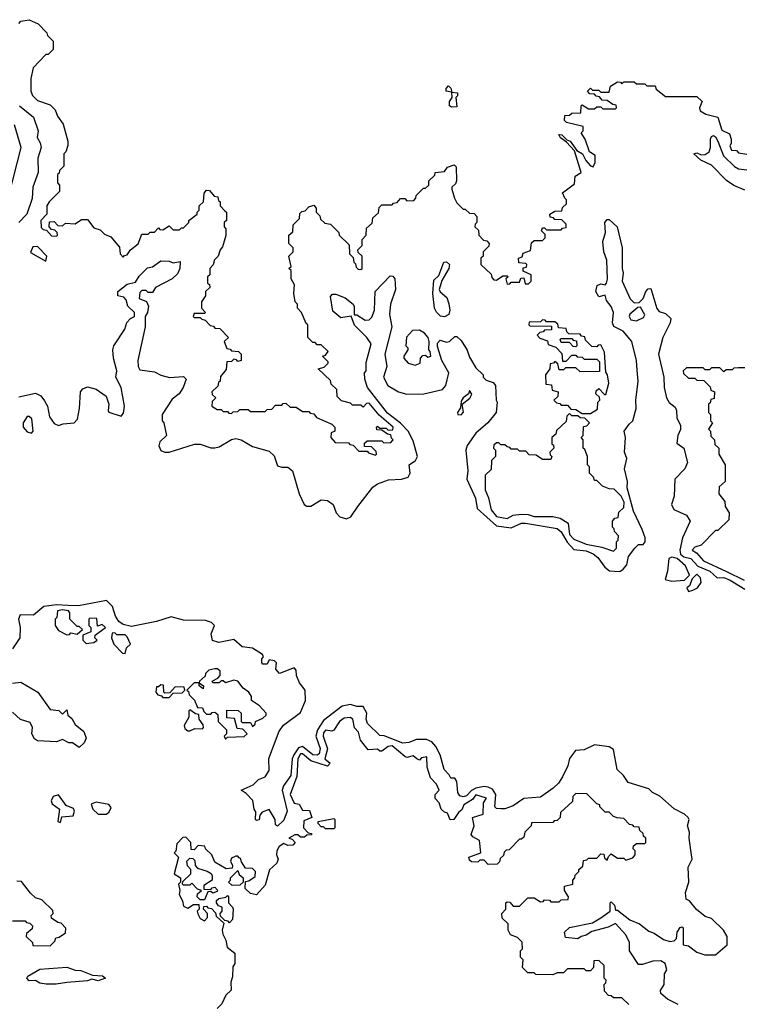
# Model space of a CAD drawing. Extents: x 2737310 to 2869991, y 870230 to 1012730.
# Tile 469 of 479: x 2808159 to 2811618, y 946369 to 951088. Entities that reach past the tile are written whole.
import ezdxf

# ---------------------------------------------------------------- set-up
doc = ezdxf.new("R2010")
doc.units = 0

msp = doc.modelspace()

# ---------------------------------------------------------------- linework, layer by layer
at = {"layer": '0CON02XD'}
for points in [[(2808155, 951070), (2808165, 951080), (2808205, 951087.5), (2808248.3, 951068.3), (2808290, 951025), (2808291.7, 951011.7), (2808320, 950985), (2808320, 950945), (2808295, 950920), (2808285, 950920), (2808223, 950857), (2808212.5, 950805), (2808212.5, 950745), (2808220, 950725), (2808245, 950700), (2808305, 950680), (2808330, 950655), (2808340, 950625), (2808367, 950587), (2808390, 950505), (2808390, 950485), (2808380, 950455), (2808370, 950445), (2808370, 950385), (2808350, 950365), (2808348.3, 950351.7), (2808340, 950345), (2808340, 950305), (2808350, 950295), (2808350, 950265), (2808300, 950215), (2808290, 950195), (2808290, 950155), (2808260, 950125), (2808261.7, 950091.7), (2808271.7, 950081.7), (2808288.3, 950078.3), (2808311.7, 950051.7), (2808335, 950050), (2808340, 950055), (2808338.3, 950068.3), (2808328.3, 950078.3), (2808311.7, 950081.7), (2808300, 950095), (2808301.7, 950118.3), (2808325, 950120), (2808341.7, 950101.7), (2808365, 950100), (2808378.3, 950111.7), (2808425, 950110), (2808455, 950130), (2808485, 950130), (2808515, 950090), (2808545, 950080), (2808565, 950060), (2808596.4, 950046.4), (2808637, 949997), (2808640, 949965), (2808655, 949950), (2808661.7, 949958.3), (2808675, 949960), (2808690, 949985), (2808726.4, 950013.6), (2808745, 950060), (2808775, 950060), (2808785, 950070), (2808805, 950070), (2808825, 950090), (2808831.7, 950081.7), (2808845, 950080), (2808875, 950100), (2808895, 950080), (2808925, 950080), (2808935, 950090), (2808945, 950090), (2808970, 950115), (2808970, 950125), (2809010, 950155), (2809010, 950165), (2809020, 950175), (2809020, 950195), (2809040, 950215), (2809043, 950257), (2809055, 950270), (2809068.3, 950268.3), (2809091.7, 950241.7), (2809108.3, 950238.3), (2809111.7, 950221.7), (2809120, 950215), (2809120, 950195), (2809141.7, 950171.7), (2809150, 950165), (2809150, 950125), (2809140, 950115), (2809140, 950095), (2809147.5, 950085), (2809147, 950053), (2809131.7, 949998.3), (2809120, 949985), (2809110, 949955), (2809093, 949937), (2809087, 949913), (2809070, 949895), (2809070, 949865), (2809060, 949855), (2809060, 949825), (2809068.3, 949818.3), (2809070, 949805), (2809050, 949785), (2809050, 949765), (2809030, 949735), (2809030, 949705), (2809050, 949685), (2809045, 949680), (2808995, 949680), (2808990, 949665), (2808995, 949660), (2809025, 949660), (2809031.7, 949651.7), (2809048.3, 949648.3), (2809071.7, 949621.7), (2809088.3, 949618.3), (2809095, 949610), (2809118.3, 949608.3), (2809160, 949565), (2809140, 949545), (2809151.7, 949511.7), (2809168.3, 949508.3), (2809175, 949500), (2809208.3, 949498.3), (2809220, 949485), (2809220, 949455), (2809205, 949450), (2809198.3, 949458.3), (2809185, 949460), (2809175, 949450), (2809151.7, 949448.3), (2809148.3, 949411.7), (2809121.7, 949378.3), (2809120, 949355), (2809111.7, 949348.3), (2809108.3, 949331.7), (2809080, 949305), (2809081.7, 949291.7), (2809100, 949275), (2809081.7, 949258.3), (2809080, 949235), (2809105, 949220), (2809125, 949220), (2809135, 949210), (2809155, 949210), (2809161.7, 949201.7), (2809175, 949200), (2809181.7, 949208.3), (2809205, 949210), (2809215, 949220), (2809255, 949220), (2809265, 949210), (2809335, 949210), (2809345, 949220), (2809368.3, 949221.7), (2809385, 949240), (2809415, 949240), (2809421.7, 949248.3), (2809435, 949250), (2809455, 949230), (2809485, 949230), (2809515, 949210), (2809545, 949210), (2809551.7, 949201.7), (2809568.3, 949198.3), (2809581.7, 949181.7), (2809655, 949150), (2809670, 949135), (2809670, 949115), (2809651.7, 949108.3), (2809650, 949085), (2809671.7, 949061.7), (2809735, 949060), (2809741.7, 949051.7), (2809758.3, 949048.3), (2809785, 949020), (2809825, 949020), (2809831.7, 949011.7), (2809865, 949000), (2809870, 949005), (2809868.3, 949018.3), (2809845, 949040), (2809811.7, 949041.7), (2809811.7, 949058.3), (2809825, 949070), (2809895, 949070), (2809905, 949060), (2809938.3, 949061.7), (2809950, 949075), (2809941.7, 949081.7), (2809938.3, 949098.3), (2809921.7, 949101.7), (2809895, 949120), (2809871.7, 949121.7), (2809870, 949135), (2809875, 949140), (2809885, 949130), (2809915, 949130), (2809925, 949120), (2809948.3, 949121.7), (2809950, 949135), (2809881.7, 949191.7), (2809835, 949250), (2809821.7, 949248.3), (2809805, 949230), (2809795, 949240), (2809755, 949240), (2809745, 949250), (2809701.7, 949261.7), (2809681.7, 949281.7), (2809680, 949315), (2809651.7, 949341.7), (2809648.3, 949358.3), (2809590, 949415), (2809618.3, 949421.7), (2809638.3, 949441.7), (2809638.3, 949448.3), (2809610, 949475), (2809625, 949480)], [(2809625, 949480), (2809638.3, 949498.3), (2809605, 949530), (2809585, 949530), (2809575, 949540), (2809565, 949540), (2809540, 949565), (2809540, 949625), (2809531.7, 949631.7), (2809510, 949685), (2809490, 949705), (2809490, 949725), (2809480, 949735), (2809472.5, 949775), (2809476.4, 949816.4), (2809460, 949845), (2809460, 949885), (2809450, 949895), (2809460, 949905), (2809450, 949955), (2809470, 949975), (2809470, 949995), (2809450, 950015), (2809450, 950055), (2809468.3, 950071.7), (2809470, 950105), (2809500, 950135), (2809501.7, 950158.3), (2809511.7, 950168.3), (2809528.3, 950171.7), (2809545, 950190), (2809568.3, 950198.3), (2809580, 950185), (2809580, 950165), (2809598.3, 950148.3), (2809601.7, 950131.7), (2809621.7, 950111.7), (2809648.3, 950108.3), (2809688.3, 950068.3), (2809690, 950055), (2809738.3, 950008.3), (2809740, 949965), (2809758.3, 949948.3), (2809760, 949925), (2809768.3, 949918.3), (2809771.7, 949901.7), (2809781.7, 949891.7), (2809795, 949890), (2809800, 949895), (2809800, 949955), (2809781.7, 949971.7), (2809780, 949985), (2809800, 950005), (2809800, 950035), (2809820, 950055), (2809821.7, 950088.3), (2809848.3, 950111.7), (2809851.7, 950138.3), (2809878.3, 950161.7), (2809881.7, 950188.3), (2809895, 950200), (2809945, 950200), (2809951.7, 950208.3), (2809968.3, 950211.7), (2809985, 950230), (2810005, 950230), (2810015, 950220), (2810048.3, 950221.7), (2810058.3, 950231.7), (2810060, 950245), (2810095, 950280), (2810105, 950280), (2810120, 950295), (2810120, 950315), (2810148.3, 950341.7), (2810150, 950355), (2810195, 950360), (2810209.3, 950380.7), (2810241.7, 950391.7), (2810251.7, 950381.7), (2810253.3, 950315), (2810248.8, 950301.2), (2810230, 950285), (2810230, 950275), (2810243, 950233), (2810255, 950210), (2810285, 950180), (2810295, 950180), (2810315, 950160), (2810338.3, 950158.3), (2810350, 950145), (2810350, 950115), (2810341.7, 950108.3), (2810340, 950095), (2810358.3, 950078.3), (2810360, 950055), (2810381.7, 950031.7), (2810398.3, 950028.3), (2810410, 950015), (2810408.3, 950001.7), (2810380, 949975), (2810380, 949955), (2810370, 949945), (2810370, 949915), (2810418.3, 949868.3), (2810421.7, 949851.7), (2810431.7, 949841.7), (2810445, 949840), (2810475, 949860), (2810495, 949860), (2810500, 949855), (2810490, 949845), (2810495, 949820), (2810508.3, 949821.7), (2810515, 949830), (2810555, 949830), (2810561.7, 949848.3), (2810575, 949850), (2810581.7, 949821.7), (2810598.3, 949821.7), (2810610, 949835), (2810610, 949865), (2810571.7, 949881.7), (2810571.7, 949898.3), (2810588.3, 949901.7), (2810590, 949915), (2810585, 949920), (2810551.7, 949921.7), (2810550, 949945), (2810568.3, 949951.7), (2810571.7, 949968.3), (2810608.3, 949981.7), (2810611.7, 950018.3), (2810625, 950030), (2810665, 950030), (2810678.3, 950041.7), (2810678.3, 950058.3), (2810660, 950075), (2810665, 950090), (2810675, 950090), (2810685, 950080), (2810755, 950080), (2810761.7, 950088.3), (2810778.3, 950091.7), (2810778.3, 950108.3), (2810758.3, 950128.3), (2810725, 950130), (2810718.3, 950138.3), (2810701.7, 950141.7), (2810700, 950155), (2810725, 950170), (2810758.3, 950171.7), (2810761.7, 950188.3), (2810780, 950205), (2810780, 950225), (2810771.7, 950231.7), (2810761.7, 950258.3), (2810818.3, 950301.7), (2810821.7, 950338.3), (2810850, 950355), (2810818.3, 950458.3), (2810780, 950500), (2810750.7, 950520.7), (2810743.3, 950536.7), (2810757.5, 950535), (2810781.7, 950511.7), (2810797.5, 950505), (2810830, 950460), (2810857.5, 950445), (2810872.7, 950412.7), (2810895, 950387.5), (2810908.3, 950381.7), (2810917, 950403), (2810917, 950437), (2810890, 950455), (2810870, 950515), (2810850, 950545), (2810860, 950555), (2810860, 950575), (2810780, 950595), (2810770, 950605), (2810771.7, 950628.3), (2810795, 950630), (2810805, 950640), (2810848.3, 950641.7), (2810850, 950675), (2810855, 950680), (2810885, 950660), (2810915, 950660), (2810925, 950670), (2810945, 950670), (2810955, 950660), (2811015, 950660), (2811020, 950665), (2811018.3, 950678.3), (2811001.7, 950681.7), (2810975, 950700), (2810951.7, 950701.7), (2810938.3, 950718.3), (2810921.7, 950721.7), (2810915, 950730), (2810891.7, 950731.7), (2810880, 950745), (2810895, 950760), (2810905, 950750), (2810935, 950750), (2810945, 950740), (2810985, 950740), (2810991.7, 950768.3), (2811025, 950790), (2811038.3, 950788.3), (2811045, 950780), (2811055, 950790), (2811105, 950790), (2811115, 950780), (2811155, 950780), (2811165, 950770), (2811205, 950770), (2811210, 950755), (2811255, 950720), (2811405, 950720), (2811430, 950695), (2811417.5, 950665), (2811420.7, 950650.7), (2811447.5, 950635), (2811505, 950620), (2811525, 950557.5), (2811560.7, 950540.7), (2811570, 950515), (2811570, 950495), (2811563, 950483), (2811571.7, 950461.7), (2811595, 950460), (2811605, 950450), (2811645, 950442.5)], [(2810228.3, 950668.3), (2810220, 950675), (2810220, 950695), (2810232.5, 950715), (2810230, 950740), (2810203.3, 950745), (2810203, 950757), (2810215, 950770), (2810225, 950760), (2810230, 950740), (2810257, 950737), (2810257, 950723), (2810250, 950715), (2810255, 950670), (2810228.3, 950668.3)], [(2808157.5, 950675), (2808225, 950620), (2808247.5, 950555), (2808243.6, 950523.6), (2808258, 950498), (2808262, 950475), (2808246.1, 950423.9), (2808247.5, 950355), (2808222.5, 950285), (2808219.7, 950230.3), (2808194.2, 950155), (2808154.5, 950115.5)], [(2808106.5, 950243.5), (2808166.7, 950475), (2808133.9, 950583.9)], [(2811635, 950271.2), (2811582.2, 950292.2), (2811547, 950317), (2811475, 950390), (2811423.9, 950413.9), (2811390, 950445), (2811405, 950450), (2811425, 950440), (2811445, 950441.2), (2811463.3, 950455), (2811470.8, 950475), (2811470, 950515), (2811475, 950527.5), (2811485, 950533.3), (2811495, 950526.7), (2811506, 950505), (2811532.5, 950435), (2811585, 950384), (2811605, 950372.5), (2811645, 950368.8)], [(2811118.8, 949408.8), (2811116, 949455), (2811092.5, 949545), (2811052.5, 949595), (2811007, 949617), (2811000, 949635), (2811006, 949685), (2810995, 949712.5), (2810971.7, 949741.7), (2810965, 949767.5), (2810935, 949760), (2810920, 949785), (2810927, 949813), (2810945, 949822.5), (2810965, 949817.5), (2810972.5, 949825), (2810976.1, 949843.9), (2810973.3, 949935), (2810958.8, 949975), (2810953.8, 950025), (2810967, 950067), (2810963.6, 950116.4), (2810975, 950130), (2810985, 950130), (2811022.5, 950095), (2811046.7, 949995), (2811047.5, 949895), (2811052.5, 949875), (2811047.5, 949835), (2811085, 949750), (2811105, 949730), (2811128.3, 949731.7), (2811148.3, 949751.7), (2811160, 949785), (2811171.7, 949798.3), (2811185, 949800), (2811213, 949703), (2811225, 949690), (2811255, 949680), (2811280, 949655), (2811277.5, 949635), (2811241.2, 949565), (2811220.8, 949485), (2811246.9, 949375), (2811248.6, 949325), (2811259.2, 949275), (2811273, 949253), (2811300.7, 949230.7), (2811307.5, 949215), (2811308.3, 949178.3), (2811326.7, 949145), (2811326.4, 949123.6), (2811313.3, 949095), (2811308.3, 949058.3), (2811342.5, 949035), (2811360, 948965), (2811347.5, 948935), (2811300, 948885), (2811296.2, 948805), (2811284, 948765), (2811295, 948740), (2811355, 948712.5), (2811372.5, 948685), (2811336.2, 948605), (2811324, 948545), (2811326.2, 948526.2), (2811343, 948513), (2811376.7, 948505), (2811409.3, 948469.3), (2811467.5, 948445), (2811503, 948413), (2811535, 948413.8), (2811565, 948402), (2811635, 948358.8)], [(2808285, 949930), (2808290, 949955), (2808245, 950000), (2808221.7, 949998.3), (2808211.7, 949971.7), (2808285, 949930)], [(2808155, 949280), (2808235, 949297.5), (2808260, 949285), (2808278.3, 949261.7), (2808292.5, 949235), (2808302.5, 949185), (2808325, 949153.3), (2808345, 949143.3), (2808368.3, 949151.7), (2808420, 949155), (2808436.1, 949173.9), (2808446.2, 949225), (2808450, 949305), (2808461.7, 949318.3), (2808485, 949327.5), (2808525, 949317.5), (2808573, 949283), (2808586.2, 949245), (2808582.5, 949215), (2808587, 949207), (2808645, 949187.5), (2808657.3, 949202.7), (2808662, 949235), (2808645.6, 949325), (2808620, 949375), (2808625.6, 949405), (2808609.2, 949465), (2808606, 949505), (2808611.2, 949525), (2808662.5, 949605), (2808673, 949637), (2808690, 949655), (2808710, 949665), (2808710, 949685), (2808677.5, 949715), (2808670, 949745), (2808658.3, 949758.3), (2808630, 949765), (2808630, 949785), (2808675, 949820), (2808715, 949830), (2808731.7, 949858.3), (2808771.7, 949898.3), (2808795, 949903.3), (2808835, 949932.5), (2808875, 949930), (2808895, 949922.5), (2808928.3, 949928.3), (2808927.5, 949895), (2808915, 949870), (2808890, 949845), (2808810, 949805), (2808795, 949780), (2808775, 949780), (2808765, 949790), (2808745, 949790), (2808735, 949780), (2808731.7, 949751.7), (2808766.7, 949736.7), (2808776.7, 949715), (2808772.5, 949685), (2808760, 949665), (2808760, 949615), (2808726, 949455), (2808726.7, 949425), (2808735, 949410), (2808805, 949400), (2808835, 949383.8), (2808877, 949373), (2808945, 949377.5), (2808957.5, 949365), (2808943.3, 949325), (2808923.3, 949295), (2808890.7, 949269.3), (2808842.5, 949195), (2808842.5, 949165), (2808850, 949155), (2808862.5, 949095), (2808831.2, 949065), (2808826, 949045), (2808835, 949023.8), (2808854.4, 949014.4), (2808875, 949015.6), (2808996.4, 949053.6), (2809025, 949053.8), (2809075, 949036.7), (2809095, 949036.2), (2809115, 949041.2), (2809175, 949076.2), (2809195, 949081.2), (2809220, 949075), (2809275, 949042.5), (2809355, 949020), (2809378.3, 948998.3), (2809395, 948950), (2809415, 948942.5), (2809445, 948942.5), (2809467.5, 948925), (2809499.4, 948815), (2809522.5, 948765), (2809535, 948756.2), (2809555, 948756.7), (2809605, 948786.7), (2809633.9, 948783.9), (2809662.5, 948765), (2809676.7, 948725), (2809693.3, 948705), (2809725, 948696.2), (2809746.7, 948705), (2809780, 948755), (2809852.5, 948847.5), (2809875, 948864), (2809927, 948883), (2809990, 948885), (2810021.2, 948895), (2810031.2, 948915), (2810026.1, 948953.9), (2810056.7, 948975), (2810065.8, 948995), (2810045, 949070), (2810020.6, 949115), (2809985, 949154.3), (2809922.6, 949202.6), (2809825.7, 949325), (2809813.3, 949365), (2809812.5, 949395), (2809820, 949405), (2809820, 949445), (2809843.8, 949535), (2809823.8, 949565), (2809763.2, 949623.2), (2809747.5, 949667.5), (2809698.3, 949658.3), (2809660.7, 949690.7), (2809648.3, 949761.7), (2809658.3, 949771.7), (2809675, 949772.5), (2809720, 949755), (2809757.5, 949725), (2809763, 949713), (2809762.5, 949672.5), (2809775, 949672.5), (2809815, 949648), (2809835, 949650), (2809847.4, 949662.6), (2809860, 949695), (2809863.3, 949785), (2809935, 949860), (2809948.3, 949858.3), (2809957.5, 949845), (2809960, 949795), (2809936.2, 949725), (2809931.2, 949675), (2809942.5, 949615), (2809909.2, 949485), (2809919.2, 949425), (2809902.5, 949375), (2809923.8, 949335), (2809975, 949303.8), (2810015, 949293.3), (2810096.1, 949293.9), (2810185, 949316.2), (2810201.2, 949335), (2810216.5, 949395), (2810182.2, 949455), (2810161.3, 949521.3), (2810162.1, 949537.9), (2810175, 949551.2), (2810205, 949542), (2810220, 949545), (2810245, 949570), (2810255, 949570), (2810275, 949550), (2810303.3, 949503.3), (2810315, 949470), (2810345, 949420), (2810380, 949385), (2810380, 949375), (2810395, 949360), (2810428.3, 949348.3), (2810440, 949335), (2810442.5, 949265), (2810447.5, 949255), (2810442.5, 949205), (2810402.5, 949155), (2810345, 949106.7), (2810303.6, 949046.4), (2810297.1, 949025), (2810307.1, 948925), (2810302.9, 948885), (2810344.5, 948794.5), (2810352.5, 948745), (2810445, 948662.9), (2810515, 948653.1), (2810565, 948674.2), (2810584.2, 948674.2), (2810735, 948648.8), (2810755, 948633.8), (2810783.1, 948583.1), (2810815, 948548.6), (2810875, 948542.2), (2810907.4, 948527.4), (2810930.9, 948510.9), (2810964.5, 948464.5), (2810987, 948447), (2811035, 948443.8), (2811052.5, 948455), (2811070, 948475), (2811077.5, 948515), (2811107.5, 948555), (2811125, 948572.5), (2811147.5, 948572.5), (2811157.5, 948585), (2811156.7, 948605), (2811142.5, 948645), (2811101.7, 948731.7), (2811071.2, 948845), (2811072, 948875), (2811058.8, 948935), (2811070, 948985), (2811058.8, 949015), (2811063.3, 949085), (2811056.7, 949115), (2811080, 949150), (2811097.5, 949165), (2811113.3, 949225), (2811112, 949265), (2811124, 949355), (2811118.8, 949408.8)], [(2810195, 949663.3), (2810176.4, 949666.4), (2810156.4, 949686.4), (2810147.5, 949705), (2810140, 949775), (2810145, 949840), (2810168.3, 949861.7), (2810192.5, 949925), (2810205, 949927.5), (2810218.8, 949915), (2810216.2, 949895), (2810183, 949837), (2810170, 949795), (2810174, 949784), (2810206.1, 949756.1), (2810216.1, 949726.1), (2810221.2, 949695), (2810216.7, 949675), (2810195, 949663.3)], [(2811115, 949644.4), (2811148.8, 949661.2), (2811156.4, 949673.6), (2811135, 949710), (2811121.7, 949708.3), (2811084.1, 949675.9), (2811080, 949665), (2811089.2, 949649.2), (2811115, 949644.4)], [(2810895, 949200), (2810928.3, 949221.7), (2810930, 949255), (2810940, 949265), (2810938.3, 949278.3), (2810920, 949295), (2810921.7, 949308.3), (2810935, 949320), (2810961.7, 949291.7), (2810968.3, 949291.7), (2810982.5, 949345), (2810976.7, 949385), (2810968.3, 949398.3), (2810962.5, 949495), (2810945, 949530), (2810931.7, 949528.3), (2810925, 949520), (2810901.7, 949521.7), (2810871.7, 949551.7), (2810868.3, 949568.3), (2810851.7, 949571.7), (2810845, 949580), (2810791.7, 949581.7), (2810781.7, 949591.7), (2810778.3, 949608.3), (2810741.7, 949611.7), (2810738.3, 949628.3), (2810725, 949640), (2810685, 949640), (2810678.3, 949648.3), (2810665, 949650), (2810655, 949640), (2810601.7, 949638.3), (2810600, 949625), (2810605, 949620), (2810708.3, 949618.3), (2810708.3, 949601.7), (2810675, 949600), (2810668.3, 949591.7), (2810651.7, 949588.3), (2810640, 949575), (2810651.7, 949561.7), (2810688.3, 949548.3), (2810691.7, 949531.7), (2810728.3, 949518.3), (2810758.3, 949488.3), (2810761.7, 949451.7), (2810778.3, 949451.7), (2810805, 949480), (2810825, 949480), (2810831.7, 949471.7), (2810855, 949470), (2810865, 949460), (2810925, 949460), (2810938.3, 949448.3), (2810938.3, 949401.7), (2810845, 949400), (2810825, 949420), (2810775, 949420), (2810765, 949410), (2810745, 949410), (2810738.3, 949438.3), (2810725, 949450), (2810718.3, 949441.7), (2810701.7, 949438.3), (2810700, 949415), (2810680, 949385), (2810681.7, 949341.7), (2810708.3, 949338.3), (2810711.7, 949311.7), (2810740, 949305), (2810738.3, 949281.7), (2810720, 949265), (2810731.7, 949251.7), (2810748.3, 949248.3), (2810755, 949240), (2810785, 949240), (2810801.7, 949221.7), (2810825, 949220), (2810855, 949200), (2810895, 949200)], [(2810055, 949432.5), (2810078.3, 949441.7), (2810080, 949465), (2810091.7, 949478.3), (2810105, 949480), (2810115, 949470), (2810130, 949475), (2810127, 949497), (2810120, 949505), (2810122.5, 949545), (2810117.5, 949565), (2810100, 949585), (2810075, 949600), (2810041.7, 949598.3), (2810013, 949567), (2810010, 949525), (2810020, 949515), (2810020, 949505), (2810000, 949475), (2810000, 949465), (2810021.7, 949441.7), (2810055, 949432.5)], [(2810825, 949520), (2810811.7, 949521.7), (2810795, 949540), (2810755, 949540), (2810750, 949555), (2810755, 949560), (2810805, 949560), (2810811.7, 949551.7), (2810828.3, 949548.3), (2810830, 949525), (2810825, 949520)], [(2811635, 949420), (2811605, 949420), (2811582.5, 949417.5), (2811575, 949410), (2811545, 949410), (2811535, 949400), (2811515, 949420), (2811475, 949420), (2811465, 949410), (2811445, 949410), (2811435, 949420), (2811355, 949420), (2811340, 949405), (2811341.7, 949391.7), (2811365, 949370), (2811395, 949370), (2811405, 949360), (2811438.3, 949358.3), (2811468.3, 949328.3), (2811471.7, 949311.7), (2811490, 949305), (2811488.3, 949271.7), (2811471.7, 949268.3), (2811468.3, 949251.7), (2811460, 949245), (2811460, 949205), (2811470, 949195), (2811470, 949165), (2811480, 949155), (2811460, 949125), (2811470, 949115), (2811471.7, 949091.7), (2811490, 949075), (2811491.7, 949051.7), (2811510, 949035), (2811510, 949005), (2811540, 948955), (2811540, 948875), (2811511.7, 948848.3), (2811510, 948815), (2811538.3, 948778.3), (2811540, 948755), (2811560, 948725), (2811558.3, 948691.7), (2811505, 948640), (2811495, 948640), (2811425, 948570), (2811395, 948560), (2811382.5, 948545), (2811403.3, 948533.3), (2811437.5, 948495), (2811546.4, 948443.6), (2811631.2, 948401.2)], [(2810275, 949193.3), (2810287, 949207), (2810280, 949245), (2810316.4, 949273.6), (2810327, 949293), (2810315, 949310), (2810310, 949295), (2810285, 949276.2), (2810275, 949260), (2810271.7, 949228.3), (2810257.5, 949205), (2810260, 949195), (2810275, 949193.3)], [(2811005, 948540), (2811020, 948555), (2811020, 948585), (2811027, 948593), (2811030, 948615), (2811010, 948635), (2811008.3, 948648.3), (2811000, 948655), (2811000, 948685), (2811011.7, 948698.3), (2811028.3, 948701.7), (2811031.7, 948728.3), (2811055, 948750), (2811056.2, 948775), (2811042.5, 948805), (2811008.3, 948838.3), (2810985, 948840), (2810953, 948853), (2810925, 948880), (2810915, 948880), (2810910, 948895), (2810890, 948915), (2810890, 948945), (2810880, 948955), (2810880, 948995), (2810868.3, 949028.3), (2810860, 949035), (2810860, 949075), (2810850, 949085), (2810860, 949095), (2810861.7, 949138.3), (2810878.3, 949141.7), (2810890, 949155), (2810868.3, 949178.3), (2810845, 949180), (2810835, 949190), (2810805, 949190), (2810795, 949200), (2810781.7, 949188.3), (2810778.3, 949161.7), (2810731.7, 949118.3), (2810728.3, 949101.7), (2810710, 949085), (2810710, 949055), (2810718.3, 949048.3), (2810720, 949035), (2810700, 949015), (2810701.7, 949001.7), (2810710, 948995), (2810705, 948980), (2810665, 948980), (2810635, 949000), (2810601.7, 949001.7), (2810585, 949020), (2810555, 949020), (2810545, 949030), (2810515, 949030), (2810508.3, 949038.3), (2810495, 949040), (2810485, 949050), (2810465, 949050), (2810455, 949060), (2810445, 949060), (2810431.7, 949048.3), (2810430, 949035), (2810440, 949025), (2810440, 948995), (2810420, 948975), (2810418.3, 948931.7), (2810390, 948905), (2810390, 948835), (2810407, 948797), (2810418.3, 948738.3), (2810445, 948707.5), (2810495, 948697.5), (2810525, 948712.5), (2810565, 948717.5), (2810596.4, 948716.4), (2810625, 948707.5), (2810715, 948706.7), (2810749.3, 948699.3), (2810787.5, 948675), (2810795, 948620), (2810815, 948597.5), (2810875, 948573.8), (2810949.3, 948559.3), (2811005, 948540)], [(2808215, 949106.7), (2808223.8, 949116.2), (2808218, 949175), (2808205, 949186.7), (2808195, 949186.2), (2808175.8, 949155), (2808175.8, 949135), (2808195, 949112.5), (2808215, 949106.7)], [(2811285, 948396.7), (2811345, 948402.5), (2811370, 948425), (2811350.7, 948470.7), (2811310, 948505), (2811285, 948512.5), (2811270, 948505), (2811264.3, 948445), (2811253.3, 948405), (2811285, 948396.7)], [(2811365, 948347.5), (2811385, 948353.3), (2811407.5, 948365), (2811425, 948390), (2811422.5, 948412.5), (2811405, 948430), (2811381.7, 948408.3), (2811370, 948375), (2811357.5, 948365), (2811365, 948347.5)], [(2811380, 947085), (2811368, 947165), (2811370, 947195), (2811360, 947225), (2811367.5, 947255), (2811363.3, 947265), (2811345, 947281.2), (2811296.4, 947306.4), (2811227.3, 947367.3), (2811192.5, 947385), (2811175, 947402.5), (2811075, 947432.5), (2811054, 947465), (2811022.5, 947495), (2811005, 947590), (2810985, 947603.3), (2810915, 947612.5), (2810865, 947588.8), (2810822.5, 947585), (2810795, 947547.5), (2810787.3, 947512.7), (2810760.9, 947459.1), (2810741.3, 947428.7), (2810715.5, 947404.5), (2810655, 947361.2), (2810575, 947355.8), (2810525, 947320), (2810485, 947306.7), (2810465, 947306.2), (2810445, 947307.5), (2810436.4, 947316.4), (2810441.4, 947375), (2810425, 947400), (2810405, 947409.2), (2810385, 947413.8), (2810345, 947404.4), (2810325, 947394.4), (2810301.3, 947368.7), (2810285, 947363.3), (2810268.1, 947368.1), (2810259.2, 947385), (2810255, 947437.5), (2810245, 947452.5), (2810225, 947452.5), (2810218.3, 947468.3), (2810193.9, 947493.9), (2810174.1, 947564.1), (2810153.3, 947605), (2810135, 947626.7), (2810108.3, 947638.3), (2810061.7, 947638.3), (2810025, 947623.3), (2809995, 947620), (2809906.4, 947656.4), (2809885, 947657.5), (2809826.7, 947715), (2809820, 947735), (2809823.3, 947765), (2809806.1, 947796.1), (2809775, 947796.7), (2809745, 947806.2), (2809705, 947798.8), (2809615, 947728.6), (2809586.7, 947685), (2809578.6, 947655), (2809600, 947595), (2809595, 947570), (2809585, 947562.9), (2809565, 947564.2), (2809515, 947604.3), (2809495, 947598.6), (2809473.1, 947565), (2809465.6, 947545), (2809458.1, 947465), (2809423.8, 947416.2), (2809417.1, 947395), (2809442, 947295), (2809425, 947252.5), (2809395, 947222.5), (2809385, 947230), (2809383.3, 947255), (2809355, 947302.5), (2809320.7, 947289.3), (2809310, 947275), (2809307, 947253), (2809295, 947250), (2809290, 947255), (2809291.7, 947291.7), (2809282.5, 947305), (2809276.7, 947346.7), (2809245, 947380), (2809220, 947395), (2809278.3, 947421.7), (2809303.8, 947446.2), (2809335, 947459.2), (2809355, 947490), (2809353.3, 947546.7), (2809402.1, 947677.9), (2809423.2, 947706.8), (2809505, 947768), (2809529.2, 947825), (2809528, 947875), (2809500.5, 947910.5), (2809486.7, 947945), (2809485, 947970), (2809475, 947982.5), (2809403.8, 947953.8), (2809387.5, 947975), (2809390, 948005), (2809380, 948015), (2809355, 948020), (2809345, 948000), (2809325, 948000), (2809320, 948005), (2809320, 948025), (2809327.5, 948035), (2809322.5, 948045), (2809275, 948076.7), (2809225, 948082.5), (2809185, 948116.7), (2809113.6, 948103.6), (2809083, 948113), (2809077.5, 948145), (2809092.5, 948185), (2809078.3, 948198.3), (2809049.3, 948209.3), (2808945, 948210), (2808884.5, 948225.5), (2808815, 948204.2), (2808695, 948179.2), (2808655, 948189.5), (2808633.8, 948203.8), (2808618.9, 948228.9), (2808604.4, 948275), (2808575, 948304.4), (2808441.1, 948278.9), (2808391.1, 948281.1), (2808335, 948283.5), (2808275, 948275.6), (2808225.5, 948234.5), (2808161.2, 948235), (2808153.1, 948215), (2808161.9, 948175), (2808160, 948125), (2808125, 948073.3)], [(2808385, 948140), (2808398.3, 948141.7), (2808405, 948150), (2808435, 948142.5), (2808460, 948165), (2808445, 948180), (2808435, 948180), (2808400, 948215), (2808400, 948245), (2808392.5, 948255), (2808365, 948260), (2808340, 948255), (2808337, 948223), (2808330, 948215), (2808330, 948185), (2808345, 948160), (2808385, 948140)], [(2808478.3, 948098.3), (2808515, 948102.5), (2808530, 948115), (2808520, 948125), (2808521.7, 948138.3), (2808570, 948175), (2808555, 948190), (2808531.7, 948181.7), (2808528.3, 948218.3), (2808495, 948220), (2808490, 948215), (2808490, 948185), (2808500, 948175), (2808500, 948155), (2808461.7, 948138.3), (2808462.5, 948115), (2808478.3, 948098.3)], [(2808665, 948050), (2808671.7, 948078.3), (2808690, 948095), (2808675, 948130), (2808665, 948140), (2808625, 948140), (2808615, 948150), (2808601.7, 948148.3), (2808600, 948125), (2808610, 948095), (2808651.7, 948051.7), (2808665, 948050)], [(2809145, 947640), (2809155, 947650), (2809235, 947652.5), (2809250, 947665), (2809228.3, 947688.3), (2809201.7, 947691.7), (2809188.3, 947738.3), (2809151.7, 947741.7), (2809151.7, 947778.3), (2809207, 947777), (2809220, 947765), (2809220, 947725), (2809225, 947720), (2809265, 947720), (2809275, 947700), (2809288.3, 947711.7), (2809290, 947725), (2809325, 947740), (2809340, 947755), (2809340, 947765), (2809309.3, 947799.3), (2809270, 947825), (2809270, 947845), (2809257.5, 947865), (2809230, 947885), (2809205, 947917.5), (2809185, 947922.5), (2809145, 947910), (2809135, 947920), (2809125, 947920), (2809115, 947910), (2809085, 947910), (2809081.7, 947918.3), (2809108.3, 947931.7), (2809120, 947945), (2809120, 947965), (2809107, 947977), (2809095, 947977.5), (2809065, 947970), (2809050, 947955), (2809048.3, 947941.7), (2809021.7, 947918.3), (2809020, 947910), (2809040, 947895), (2809038.3, 947881.7), (2809020, 947895), (2809020, 947910), (2808995, 947910), (2808960, 947875), (2808968.3, 947868.3), (2808971.7, 947851.7), (2808997, 947827), (2809011.7, 947791.7), (2809035, 947790), (2809041.7, 947771.7), (2809055, 947760), (2809075, 947760), (2809081.7, 947768.3), (2809095, 947770), (2809108.3, 947758.3), (2809110, 947725), (2809150, 947685), (2809150, 947665), (2809140, 947655), (2809145, 947640)], [(2808125, 947908.8), (2808165, 947913.3), (2808245.9, 947865.9), (2808305, 947782.5), (2808347, 947777), (2808365, 947760), (2808385, 947780), (2808390, 947755), (2808409.3, 947739.3), (2808425, 947710), (2808467, 947677), (2808477.5, 947645), (2808468.3, 947621.7), (2808445, 947600), (2808411.7, 947621.7), (2808395, 947622.5), (2808365, 947637.5), (2808335, 947627.5), (2808245, 947632.5), (2808230.7, 947640.7), (2808217.5, 947665), (2808220, 947695), (2808209.3, 947719.3), (2808163.8, 947733.8), (2808125, 947770)], [(2808875, 947840), (2808895, 947860), (2808938.3, 947861.7), (2808950, 947875), (2808948.3, 947888.3), (2808905, 947890), (2808878.3, 947861.7), (2808855, 947860), (2808850, 947865), (2808848.3, 947898.3), (2808835, 947900), (2808825, 947890), (2808815, 947890), (2808812.5, 947865), (2808821.7, 947851.7), (2808838.3, 947848.3), (2808845, 947840), (2808875, 947840)], [(2808975, 947680), (2808998.3, 947691.7), (2809035, 947690), (2809040, 947695), (2809038.3, 947708.3), (2809020, 947735), (2809018.3, 947758.3), (2809001.7, 947761.7), (2808975, 947780), (2808970, 947775), (2808970, 947745), (2808947.5, 947705), (2808950.7, 947690.7), (2808965, 947680), (2808975, 947680)], [(2810698.3, 946868.3), (2810705, 946860), (2810745, 946860), (2810755, 946870), (2810788.3, 946871.7), (2810790, 946885), (2810770, 946915), (2810770, 946935), (2810810, 946945), (2810810, 946965), (2810820, 946975), (2810821.7, 946988.3), (2810840, 947005), (2810840, 947015), (2810858.3, 947031.7), (2810861.7, 947058.3), (2810878.3, 947061.7), (2810885, 947070), (2810925, 947070), (2810945, 947090), (2810958.3, 947088.3), (2810961.7, 947071.7), (2810975, 947060), (2810981.7, 947078.3), (2810995, 947090), (2811025, 947070), (2811055, 947070), (2811065, 947060), (2811098.3, 947071.7), (2811110, 947085), (2811110, 947105), (2811100, 947115), (2811101.7, 947128.3), (2811115, 947140), (2811155, 947140), (2811160, 947145), (2811160, 947165), (2811150, 947175), (2811148.3, 947188.3), (2811131.7, 947201.7), (2811128.3, 947218.3), (2811105, 947220), (2811098.3, 947228.3), (2811081.7, 947231.7), (2811055, 947260), (2811023, 947263), (2811005, 947270), (2810985, 947290), (2810965, 947290), (2810940, 947315), (2810940, 947325), (2810925, 947330), (2810878.3, 947378.3), (2810825, 947380), (2810810, 947365), (2810808.3, 947341.7), (2810751.7, 947288.3), (2810750, 947265), (2810735, 947250), (2810721.7, 947248.3), (2810715, 947240), (2810611.7, 947238.3), (2810610, 947225), (2810580, 947195), (2810575, 947170), (2810565, 947160), (2810555, 947160), (2810505, 947110), (2810491.7, 947108.3), (2810481.7, 947098.3), (2810478.3, 947081.7), (2810461.7, 947068.3), (2810458.3, 947051.7), (2810448.3, 947041.7), (2810405, 947040), (2810385, 947060), (2810365, 947060), (2810355, 947050), (2810325, 947052.5), (2810315, 947060), (2810312.5, 947075), (2810370, 947095), (2810362.5, 947155), (2810331.7, 947171.7), (2810323.6, 947183.6), (2810337.5, 947225), (2810330, 947265), (2810380, 947280), (2810382.5, 947335), (2810397, 947357), (2810345, 947372.5), (2810330, 947350), (2810287.5, 947325), (2810278.3, 947301.7), (2810261.7, 947288.3), (2810240, 947255), (2810223, 947253), (2810210, 947285), (2810195, 947290), (2810180, 947305), (2810170, 947335), (2810150, 947355), (2810150, 947375), (2810170, 947395), (2810157.5, 947425), (2810127.5, 947455), (2810112.5, 947505), (2810110, 947555), (2810085, 947550), (2810075, 947540), (2810062.5, 947545), (2810045, 947560), (2810015, 947552.5), (2810005, 947556.7), (2809945, 947608.6), (2809925, 947604.2), (2809895, 947582.5), (2809885, 947582.5), (2809875, 947592.5), (2809829.3, 947589.3), (2809793.3, 947635), (2809783.6, 947673.6), (2809764, 947694), (2809756.1, 947736.1), (2809743, 947743), (2809715, 947740), (2809692.5, 947725), (2809665, 947682.5), (2809655, 947677.5), (2809625, 947682.5), (2809615, 947670), (2809613.3, 947655), (2809633.9, 947593.9), (2809622.5, 947545), (2809647.5, 947525), (2809635, 947510), (2809555, 947535.8), (2809515, 947570), (2809505, 947570), (2809492.9, 947545), (2809488.3, 947461.7), (2809456.2, 947375), (2809475, 947332.5), (2809498.3, 947328.3), (2809515, 947300), (2809548.3, 947298.3), (2809560, 947265), (2809521.7, 947248.3), (2809520, 947215), (2809541.7, 947191.7), (2809558.3, 947188.3), (2809558.3, 947181.7), (2809535, 947180), (2809525, 947170), (2809505, 947170), (2809491.7, 947181.7), (2809478.3, 947181.7), (2809450, 947165), (2809465, 947160), (2809480, 947145), (2809468.3, 947131.7), (2809445, 947130), (2809425, 947140), (2809402.5, 947125), (2809392.5, 947105), (2809390, 947085), (2809397.5, 947065), (2809392.5, 947045), (2809356.4, 947013.6), (2809335, 946940), (2809295, 946893.3), (2809265, 946900), (2809240, 946925), (2809241.7, 946958.3), (2809258.3, 946961.7), (2809288.3, 946981.7), (2809290, 947005), (2809275, 947020), (2809241.7, 947021.7), (2809221.7, 947051.7), (2809218.3, 947068.3), (2809211.7, 947071.7), (2809205, 947080), (2809195, 947080), (2809175, 947070), (2809170, 947055), (2809180, 947035), (2809178.3, 947021.7), (2809148.3, 947018.3), (2809095, 947050), (2809080, 947085), (2809050, 947115), (2809047, 947127), (2809015, 947130), (2808995, 947110), (2808981.7, 947111.7), (2808980, 947145), (2808955, 947170), (2808941.7, 947168.3), (2808911.7, 947138.3), (2808907.5, 947102.5), (2808900, 947095), (2808920, 947075), (2808900, 946995), (2808930, 946975), (2808930, 946955), (2808920, 946945), (2808927.5, 946915), (2808923.3, 946895), (2808940, 946865), (2808945, 946840), (2808965, 946830), (2808993, 946847), (2809018.3, 946848.3), (2809020, 946825), (2809010, 946815), (2809013, 946803), (2809025, 946780), (2809045, 946770), (2809060, 946785), (2809060, 946805), (2809040, 946825), (2809041.7, 946838.3), (2809055, 946840), (2809061.7, 946831.7), (2809078.3, 946828.3), (2809098.3, 946808.3), (2809101.7, 946791.7), (2809138.3, 946758.3), (2809130, 946725), (2809132.5, 946705), (2809147, 946677), (2809153, 946643), (2809190, 946615), (2809190, 946565), (2809180.7, 946549.3), (2809179.5, 946500.5), (2809171.2, 946475), (2809173.3, 946436.7), (2809147, 946413), (2809128.8, 946371.2), (2809105, 946350)], [(2808355, 947240), (2808361.7, 947268.3), (2808415, 947272.5), (2808422.5, 947295), (2808417, 947307), (2808381.7, 947321.7), (2808345, 947372.5), (2808320, 947365), (2808310, 947345), (2808315, 947330), (2808350, 947305), (2808342.5, 947245), (2808355, 947240)], [(2808575, 947280), (2808588.3, 947291.7), (2808597, 947313), (2808587, 947327), (2808525, 947337.5), (2808501.7, 947328.3), (2808510, 947305), (2808535, 947280), (2808575, 947280)], [(2809665, 947210), (2809625, 947210), (2809615, 947220), (2809605, 947220), (2809590, 947235), (2809590, 947245), (2809665, 947260), (2809670, 947255), (2809670, 947215), (2809665, 947210)], [(2809045, 946870), (2809025, 946870), (2809010, 946885), (2809011.7, 946898.3), (2809030, 946915), (2809011.7, 946921.7), (2808985, 946950), (2808975, 946940), (2808945, 946940), (2808940, 946945), (2808941.7, 946958.3), (2808980, 946995), (2808980, 947015), (2808963, 947033), (2808960, 947055), (2808975, 947070), (2808988.3, 947068.3), (2808998.3, 947058.3), (2809000, 947035), (2809011.7, 947021.7), (2809057, 947007), (2809076.7, 946996.7), (2809082.5, 946985), (2809082.5, 946965), (2809041.7, 946938.3), (2809041.7, 946921.7), (2809075, 946920), (2809081.7, 946928.3), (2809095, 946930), (2809107, 946917), (2809105, 946910), (2809085, 946902.5), (2809075, 946910), (2809061.7, 946908.3), (2809045, 946870)], [(2811315, 946369.2), (2811264.3, 946394.3), (2811231.7, 946421.7), (2811230, 946435), (2811247.5, 946465), (2811250, 946515), (2811261.2, 946535), (2811253.8, 946565), (2811231.7, 946578.3), (2811193.6, 946576.4), (2811145, 946560), (2811125, 946560), (2811082.5, 946625), (2811082.5, 946665), (2811065, 946702.5), (2811015, 946756.7), (2810980.3, 946739.7), (2810902.3, 946717.7), (2810875, 946701.2), (2810850, 946695), (2810835, 946682.5), (2810775, 946690), (2810770, 946715), (2810795, 946736.7), (2810905, 946760), (2810945, 946783.3), (2810990, 946815), (2810990, 946855), (2810995, 946860), (2811010, 946845), (2811015, 946820), (2811025, 946820), (2811083.9, 946773.9), (2811130, 946755), (2811175, 946720), (2811200.7, 946710.7), (2811245, 946680), (2811275, 946670), (2811296.2, 946673.8), (2811307.5, 946685), (2811310, 946715), (2811325, 946737.5), (2811335, 946740), (2811340, 946735), (2811340, 946655), (2811365, 946650), (2811405, 946620), (2811443.6, 946606.4), (2811495, 946606.2), (2811550, 946655), (2811550, 946695), (2811532.5, 946725), (2811475, 946780), (2811445, 946790), (2811403.6, 946823.6), (2811370, 946865), (2811353.6, 946873.6), (2811350.8, 946905), (2811366.2, 946955), (2811364.1, 947025.9), (2811382, 947065), (2811380, 947085)], [(2809178.3, 946938.3), (2809160, 946955), (2809170, 946965), (2809170, 946975), (2809205, 947010), (2809211.7, 946991.7), (2809230, 946975), (2809230, 946955), (2809215, 946940), (2809178.3, 946938.3)], [(2808305, 946650), (2808328.3, 946671.7), (2808331.7, 946688.3), (2808348.3, 946691.7), (2808378.3, 946711.7), (2808380, 946735), (2808358.3, 946758.3), (2808341.7, 946761.7), (2808311.7, 946781.7), (2808310, 946795), (2808320, 946805), (2808318.3, 946818.3), (2808265, 946870), (2808235, 946880), (2808211.7, 946901.7), (2808168.3, 946958.3), (2808145, 946960)], [(2809165, 946760), (2809158.3, 946768.3), (2809141.7, 946771.7), (2809121.7, 946791.7), (2809120, 946805), (2809130, 946815), (2809130, 946835), (2809111.7, 946841.7), (2809102.5, 946855), (2809103, 946867), (2809113, 946877), (2809147.5, 946882.5), (2809155, 946890), (2809160, 946885), (2809160, 946855), (2809180, 946835), (2809182.5, 946825), (2809180, 946775), (2809165, 946760)], [(2811078.3, 946368.3), (2811045, 946400), (2811005, 946400), (2810995, 946410), (2810981.7, 946411.7), (2810961.7, 946431.7), (2810960, 946465), (2810968.3, 946471.7), (2810970, 946485), (2810960, 946495), (2810960, 946555), (2810935, 946580), (2810911.7, 946578.3), (2810910, 946545), (2810895, 946530), (2810875, 946530), (2810865, 946540), (2810785, 946540), (2810765, 946520), (2810735, 946520), (2810715, 946510), (2810632.5, 946512.5), (2810625, 946520), (2810595, 946520), (2810570, 946545), (2810571.7, 946581.7), (2810560, 946595), (2810560, 946625), (2810570, 946635), (2810567, 946667), (2810545, 946690), (2810511.7, 946701.7), (2810500, 946725), (2810500, 946755), (2810471.7, 946781.7), (2810470, 946805), (2810490, 946825), (2810490, 946855), (2810495, 946860), (2810508.3, 946858.3), (2810525, 946840), (2810555, 946840), (2810595, 946880), (2810625, 946880), (2810655, 946860), (2810668.3, 946861.7), (2810675, 946870), (2810698.3, 946868.3)], [(2808125, 946770), (2808185, 946770), (2808191.7, 946761.7), (2808208.3, 946758.3), (2808220, 946745), (2808218.3, 946731.7), (2808191.7, 946708.3), (2808190, 946695), (2808220, 946665), (2808221.7, 946651.7), (2808305, 946650)], [(2808334.1, 946465.9), (2808286.1, 946466.1), (2808255, 946471.2), (2808235, 946483.3), (2808205, 946481.2), (2808193.3, 946495), (2808197.5, 946505), (2808255, 946537.5), (2808385, 946547.5), (2808425, 946532.5), (2808451.7, 946531.7), (2808508.3, 946508.3), (2808556.4, 946506.4), (2808570, 946495), (2808535, 946481.2), (2808505, 946490), (2808485, 946481.2), (2808385, 946474), (2808334.1, 946465.9)]]:
    msp.add_lwpolyline(points, dxfattribs=at)

doc.saveas('drawing.dxf')
